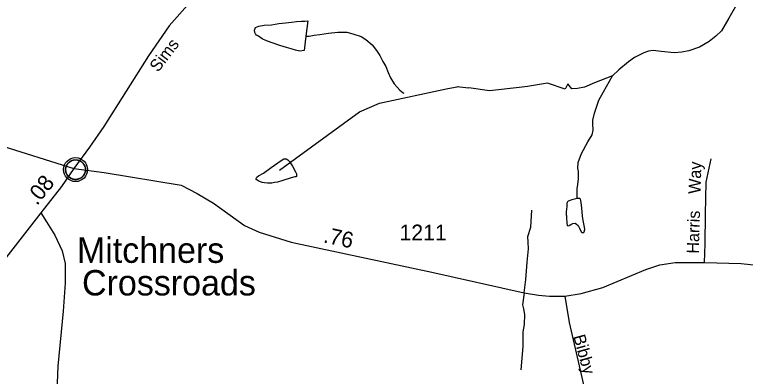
# Model space of a CAD drawing. Extents: x 2126262 to 2293712, y 749403 to 919119.
# Drawn here: x 2179097 to 2184846, y 862745 to 865595 of the extents above; entities that cross this region are included whole.
import ezdxf

# ---------------------------------------------------------------- set-up
doc = ezdxf.new("R2010")
doc.units = 0
for name, color, linetype in [('Exist Civil Demographics Community CELL', 7, 'Continuous'), ('Exist Civil Demographics Community Label', 7, 'Continuous'), ('Exist Hydrographic Creek Single Shore', 7, 'Continuous'), ('Exist Hydrographic Misc Water Feature', 7, 'Continuous'), ('Exist Road Non-System Type 51', 7, 'Continuous'), ('Exist Road Non-System Type 51 Label', 7, 'Continuous'), ('Exist Road Secondary Mileage Hundredths English Label', 7, 'Continuous'), ('Exist Road Secondary Type 51 Attributed', 7, 'Continuous'), ('Exist Road Secondary Type 51 Label', 7, 'Continuous'), ('Exist Road Secondary Type 51 Number Label', 7, 'Continuous')]:
    doc.layers.add(name, color=color, linetype=linetype)

msp = doc.modelspace()

# ---------------------------------------------------------------- linework, layer by layer
at = {"layer": 'Exist Civil Demographics Community CELL'}
msp.add_lwpolyline([(2179498.8, 864386.2), (2179499.8, 864391.8), (2179501.6, 864398.3), (2179504.5, 864405.5), (2179507.4, 864411.3), (2179510.7, 864417), (2179514.5, 864422.1), (2179518.5, 864426.5), (2179523.1, 864431.1), (2179528.6, 864435.7), (2179534, 864439.3), (2179538.9, 864442.2), (2179543.9, 864444.7), (2179549.4, 864447), (2179555, 864448.8), (2179559.4, 864449.9), (2179564.2, 864450.7), (2179568.3, 864451.4), (2179574.7, 864451.7), (2179579.1, 864451.6), (2179584.8, 864451.3), (2179589.7, 864450.6), (2179594.6, 864449.6), (2179599.6, 864448.2), (2179604.8, 864446.2), (2179611.4, 864443.3), (2179617.7, 864439.8), (2179622.8, 864436.3), (2179627.9, 864432.3), (2179631.2, 864429.1), (2179635.4, 864424.7), (2179639.2, 864420), (2179642.3, 864415.4), (2179645.4, 864410.4), (2179647.9, 864405.3), (2179649.9, 864400.3), (2179651.5, 864395.3), (2179652.8, 864390.7), (2179653.9, 864384.6), (2179654.5, 864379.9), (2179654.8, 864373.9), (2179654.6, 864368.1), (2179654, 864362.4), (2179653.1, 864357), (2179651.4, 864350.8), (2179649.5, 864345), (2179647.2, 864339.9), (2179644.1, 864333.9), (2179640.8, 864328.6), (2179637.3, 864323.9), (2179633.1, 864319.1), (2179627.8, 864314.2), (2179622.8, 864310), (2179617.8, 864306.6), (2179613.5, 864304.1), (2179606.7, 864300.9), (2179599.5, 864298.2), (2179593.6, 864296.7), (2179587, 864295.4), (2179582.5, 864294.9), (2179578, 864294.7), (2179572.5, 864294.7), (2179568.2, 864295.1), (2179562.6, 864295.8), (2179556.6, 864297.1), (2179552, 864298.4), (2179546.9, 864300.3), (2179542.3, 864302.3), (2179538.4, 864304.5), (2179531.6, 864308.6), (2179526, 864312.9), (2179521.1, 864317.4), (2179516.6, 864322.2), (2179513.4, 864326.2), (2179510.5, 864330.3), (2179506.4, 864337.4), (2179504.6, 864341), (2179502.9, 864345), (2179500.3, 864353.2), (2179498.8, 864360.2), (2179498.1, 864365.4), (2179497.8, 864371.7), (2179497.7, 864376.4), (2179498.3, 864382.9)], close=True, dxfattribs=at)
for centre, radius in [((2179576.4, 864373.8), 94.3), ((2179576.1, 864374), 76.7)]:
    msp.add_circle(centre, radius, dxfattribs=at)
at = {"layer": 'Exist Hydrographic Creek Single Shore'}
for p, q in [((2182834.4, 864995.1), (2182669.4, 865018.3)), ((2183090.3, 865023), (2182834.4, 864995.1)), ((2183290.5, 865054.6), (2183132.8, 865029.7))]:
    msp.add_line(p, q, dxfattribs=at)
for points in [[(2184785.8, 865688.7), (2184715.7, 865567.1), (2184657.7, 865466.4), (2184615, 865424.8), (2184560.3, 865382.1), (2184484.8, 865339.3), (2184401.1, 865308.7), (2184346.3, 865298.8), (2184285, 865294.4), (2184184.4, 865303.2), (2184120.9, 865312), (2184084.8, 865307), (2184046.4, 865293.9), (2183974.2, 865256.7), (2183927.1, 865222.7), (2183851, 865159.2), (2183801.7, 865113.2)], [(2183801.7, 865113.2), (2183659.4, 865057.5), (2183580.6, 865022.4), (2183524.8, 865013.7), (2183481, 865009.3), (2183449.3, 865049.8), (2183427.4, 865008.2), (2183290.5, 865054.6)], [(2181180.5, 864370.1), (2181810.4, 864829.4), (2181968.3, 864898.2), (2182505.1, 865013), (2182577.6, 865026.5)], [(2182598.6, 865026.6), (2182669.4, 865018.3)]]:
    msp.add_lwpolyline(points, dxfattribs=at)
at = {"layer": 'Exist Hydrographic Misc Water Feature'}
for p, q in [((2183132.7, 865029.7), (2183090.3, 865023)), ((2183132.7, 865029.7), (2183132.7, 865029.7)), ((2183132.7, 865029.7), (2183132.7, 865029.7)), ((2183132.7, 865029.7), (2183132.7, 865029.7)), ((2183132.7, 865029.7), (2183132.7, 865029.7)), ((2183132.7, 865029.7), (2183132.7, 865029.7)), ((2183132.7, 865029.7), (2183132.7, 865029.7)), ((2183132.7, 865029.7), (2183132.7, 865029.7)), ((2183132.7, 865029.7), (2183132.7, 865029.7)), ((2183132.7, 865029.7), (2183132.7, 865029.7)), ((2183132.7, 865029.7), (2183132.7, 865029.7)), ((2183132.8, 865029.7), (2183132.7, 865029.7)), ((2183132.8, 865029.7), (2183132.8, 865029.7)), ((2183132.8, 865029.7), (2183132.8, 865029.7)), ((2183132.8, 865029.7), (2183132.8, 865029.7)), ((2183132.8, 865029.7), (2183132.8, 865029.7)), ((2183132.8, 865029.7), (2183132.8, 865029.7)), ((2183132.8, 865029.7), (2183132.8, 865029.7))]:
    msp.add_line(p, q, dxfattribs=at)
for points in [[(2181387.3, 865426), (2181374, 865312), (2181342, 865305.7), (2181308, 865315.6), (2181273.9, 865325.4), (2181235.8, 865335.2), (2181183.7, 865350.9), (2181131.8, 865368.6), (2181079.5, 865388.3), (2181045.5, 865404.1), (2181015.6, 865423.9), (2180999.4, 865433.8), (2180991.4, 865443.7), (2180987.3, 865453.7), (2180985.2, 865471.7), (2180993, 865493.8), (2181017, 865503.9), (2181059, 865510.2), (2181118.7, 865514.5), (2181176.7, 865524.7), (2181228.8, 865529), (2181274.8, 865535.3), (2181314.7, 865541.6), (2181352.9, 865541.8), (2181380.6, 865543.9), (2181402.5, 865546.1), (2181387.3, 865426)], [(2181387.3, 865426), (2181415.2, 865426.1), (2181453.4, 865432.4), (2181499.3, 865438.6), (2181567, 865449), (2181639.1, 865457.4), (2181671.1, 865457.6), (2181711.1, 865455.8), (2181759.1, 865444.1), (2181823.3, 865422.4), (2181861.2, 865398.7), (2181909.6, 865357), (2181943.8, 865311.2), (2181970.1, 865271.3), (2181994.3, 865225.6), (2182016.6, 865185.7), (2182034.9, 865139.8), (2182055, 865095.9), (2182083.3, 865050), (2182107.3, 865022.3)], [(2183522.6, 864145.2), (2183523.4, 864222.9), (2183527, 864256.9), (2183532.8, 864300.9), (2183532.5, 864359.9), (2183528.1, 864386.1), (2183531.4, 864431), (2183557.6, 864501.8), (2183608, 864593.8), (2183641.9, 864648.5), (2183648.5, 864685.8), (2183646.3, 864735.1), (2183645.2, 864762.9), (2183658.3, 864817.6), (2183693.4, 864919.5), (2183729.5, 864986.3), (2183801.7, 865113.2)], [(2182107.3, 865022.3), (2182127.4, 865000.6), (2182153.6, 864979), (2182159.6, 864975.1)], [(2182577.6, 865026.5), (2182586.1, 865028.1), (2182598.4, 865026.6)], [(2182598.4, 865026.6), (2182598.5, 865026.6)], [(2182598.4, 865026.6), (2182598.4, 865026.6)], [(2182598.4, 865026.6), (2182598.4, 865026.6)], [(2182598.4, 865026.6), (2182598.4, 865026.6)], [(2182598.4, 865026.6), (2182598.4, 865026.6)], [(2182598.4, 865026.6), (2182598.4, 865026.6)], [(2182598.4, 865026.6), (2182598.4, 865026.6)], [(2182598.4, 865026.6), (2182598.4, 865026.6)], [(2182598.4, 865026.6), (2182598.4, 865026.6)], [(2182598.5, 865026.6), (2182598.6, 865026.6)], [(2182598.5, 865026.6), (2182598.5, 865026.6)], [(2182598.5, 865026.6), (2182598.5, 865026.6)], [(2182598.5, 865026.6), (2182598.5, 865026.6)], [(2182598.5, 865026.6), (2182598.5, 865026.6)], [(2182598.5, 865026.6), (2182598.5, 865026.6)], [(2182598.5, 865026.6), (2182598.5, 865026.6)], [(2182598.5, 865026.6), (2182598.5, 865026.6)], [(2182598.5, 865026.6), (2182598.5, 865026.6)], [(2182598.5, 865026.6), (2182598.5, 865026.6)], [(2182598.5, 865026.6), (2182598.5, 865026.6)], [(2182598.5, 865026.6), (2182598.5, 865026.6)], [(2182598.5, 865026.6), (2182598.5, 865026.6)], [(2182598.5, 865026.6), (2182598.5, 865026.6)], [(2182598.6, 865026.6), (2182598.6, 865026.6)], [(2182598.6, 865026.6), (2182598.6, 865026.6)], [(2181278.9, 864408.2), (2181282.8, 864400.3), (2181306.9, 864356.5), (2181313.3, 864340.5), (2181313.3, 864328.5), (2181313.3, 864320.5), (2181309.2, 864316.5), (2181301.2, 864316.5), (2181273.3, 864310.2), (2181199.5, 864285.9), (2181165.5, 864275.7), (2181141.5, 864271.6), (2181119.7, 864267.5), (2181085.7, 864267.3), (2181063.8, 864269.1), (2181043.9, 864273), (2181013.5, 864286.8), (2181001.6, 864292.8), (2180997.5, 864296.8), (2180997.5, 864302.7), (2181003.5, 864314.7), (2181015.4, 864324.8), (2181055.3, 864347), (2181115, 864389.4), (2181168.7, 864427.7), (2181192.7, 864445.9), (2181214.5, 864459.9), (2181232.5, 864460), (2181246.5, 864452.1), (2181260.8, 864438.2), (2181278.9, 864408.2)], [(2183526.7, 864145.3), (2183522.6, 864145.2), (2183481, 864135), (2183452.9, 864124.8), (2183446.9, 864118.9), (2183442.8, 864108.8), (2183441.2, 864082.8), (2183437.5, 864040.8), (2183437.5, 864018.8), (2183437.7, 864008.8), (2183437.7, 863996.8), (2183442, 863948.9), (2183443.9, 863936.9), (2183450, 863930.9), (2183459.9, 863934.9), (2183474, 863941.1), (2183490, 863949.1), (2183506, 863951.2), (2183517.9, 863945.3), (2183530, 863933.4), (2183540.2, 863911.5), (2183554.2, 863883.5), (2183560.1, 863879.6), (2183568.1, 863877.5), (2183576.1, 863879.6), (2183578.2, 863883.6), (2183582.3, 863901.7), (2183581.9, 863921.6), (2183573.7, 863959.6), (2183565.7, 864003.5), (2183561.4, 864043.5), (2183557.3, 864093.4), (2183553, 864129.4), (2183548.7, 864141.4), (2183542.7, 864145.3), (2183526.7, 864145.3)]]:
    msp.add_lwpolyline(points, dxfattribs=at)
at = {"layer": 'Exist Road Non-System Type 51'}
for points in [[(2184525.1, 863643.5), (2184528.8, 863789.1), (2184531.6, 864022.3), (2184538.5, 864274.2), (2184577.5, 864458.5)], [(2183105.9, 863403.4), (2183118.4, 863507.9), (2183129.5, 863646.1), (2183140.6, 863749.9), (2183137.8, 863803), (2183135, 863847.6), (2183157.3, 863921.6), (2183167.1, 864054.3)], [(2183105.9, 863403.4), (2183093.9, 863308.1), (2183099.4, 863277.4), (2183107.8, 863232.7), (2183106.4, 863153.1), (2183095.3, 863097.3), (2183095.3, 862980), (2183079.9, 862798.1)]]:
    msp.add_lwpolyline(points, dxfattribs=at)
at = {"layer": 'Exist Road Secondary Type 51 Attributed'}
msp.add_line((2177785.7, 864940.3), (2179561.3, 864383), dxfattribs=at)
for points in [[(2180478.5, 865693.2), (2180314, 865506.1), (2180150, 865270.1), (2179798.6, 864714.6), (2179686.8, 864550.5), (2179561.3, 864383)], [(2179561.3, 864383), (2179466.3, 864239.9), (2179301.9, 864033.5)], [(2179561.3, 864383), (2179801.2, 864350.9), (2180406.5, 864250.4), (2180532.1, 864186.2), (2180660.4, 864110.8), (2180904.9, 863933.7), (2181022.1, 863880.7), (2181273.1, 863802.5), (2182378.5, 863567.4), (2183105.9, 863403.4), (2183218.9, 863385.2), (2183305.4, 863378.3), (2183425.3, 863378.3)], [(2183425.3, 863378.3), (2183555.1, 863397.8), (2183724.4, 863446.7), (2184062.7, 863588.4), (2184172.9, 863623.3), (2184294.2, 863641.4), (2184525.1, 863643.5), (2184813, 863633.7), (2185060.3, 863607.7), (2185567.7, 863568.8), (2185659.8, 863581.4), (2185760.2, 863613.5), (2185906, 863682.6), (2186008.8, 863750.6), (2186236.2, 863930), (2186401.8, 864048.4), (2186536.4, 864118.9), (2186635.4, 864163.5), (2186688.1, 864174.8)], [(2179301.9, 864033.5), (2178823.4, 863419.3)], [(2179301.9, 864033.5), (2179347.1, 863961.4), (2179412.6, 863858.1), (2179469.8, 863735.2), (2179494.2, 863635.4), (2179494.2, 863480.4), (2179478.9, 863258.5), (2179437.7, 862826.4), (2179429.4, 862624), (2179439.8, 862494.8), (2179487.3, 862300.8), (2179557.7, 862027.9), (2179577.2, 861906.4), (2179580, 861733.3), (2179565.4, 861551.1), (2179506.8, 861003.9), (2179427.3, 860209.5), (2179427.3, 860081.1), (2179432.9, 859947.1), (2179474.7, 859718.1), (2179518.8, 859459.2)], [(2183425.3, 863378.3), (2183461.1, 863169.3), (2183553.2, 862761.6), (2183725.9, 861987.9), (2183906.3, 861294.4), (2183948.1, 861179.9), (2184123.9, 860825.3), (2184352.2, 860371.4)]]:
    msp.add_lwpolyline(points, dxfattribs=at)

# ---------------------------------------------------------------- texts
at = {"layer": 'Exist Civil Demographics Community Label'}
for s, p in [('Mitchners', (2179586.9, 863639.6)), ('Crossroads', (2179627.2, 863382.9))]:
    msp.add_text(s, height=200, dxfattribs=at).set_placement(p)
at = {"layer": 'Exist Road Non-System Type 51 Label'}
for s, p in [('Way', (2184493.4, 864181.8)), ('Harris', (2184480.1, 863711.2))]:
    msp.add_text(s, height=95, rotation=88.38439, dxfattribs=at).set_placement(p)
at = {"layer": 'Exist Road Secondary Mileage Hundredths English Label'}
for s, rotation, p in [('.08', 51.44885, (2179272.4, 864085.7)), ('.76', 347.99374, (2181520.2, 863801.3))]:
    msp.add_text(s, height=125, rotation=rotation, dxfattribs=at).set_placement(p)
at = {"layer": 'Exist Road Secondary Type 51 Label'}
for s, rotation, p in [('Sims', 52.7908, (2180225.9, 865135.8)), ('Bibby', 285.37261, (2183491, 863061))]:
    msp.add_text(s, height=95, rotation=rotation, dxfattribs=at).set_placement(p)
at = {"layer": 'Exist Road Secondary Type 51 Number Label'}
msp.add_text('1211', height=125, dxfattribs=at).set_placement((2182125, 863815.9))

doc.saveas('drawing.dxf')
